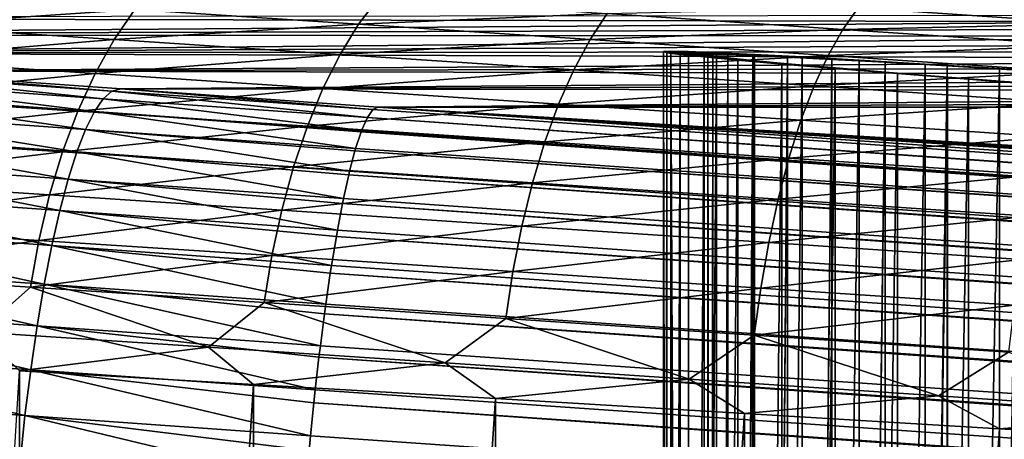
# Model space of a CAD drawing. Header units: metres. Extents: x -46 to 104, y -30 to 30.
# Tile 421 of 656: x 20.223 to 21.335, y 8.773 to 9.247. Entities that reach past the tile are written whole.
import ezdxf

# ---------------------------------------------------------------- set-up
doc = ezdxf.new("R2010")
doc.units = ezdxf.units.M
doc.layers.add('solid_26_000_502_XXX', color=7, linetype='CONTINUOUS')

msp = doc.modelspace()

# ---------------------------------------------------------------- linework, layer by layer
at = {"layer": 'solid_26_000_502_XXX'}
for points in [[(20.109892, 9.273715, 288.441559), (20.353043, 9.257928, 288.288055), (20.084215, 9.239998, 288.406952)], [(20.628059, 9.270504, 288.191772), (20.60586, 9.241347, 288.151123), (20.353043, 9.257928, 288.288055)], [(20.628059, 9.270504, 288.191772), (20.886684, 9.253384, 288.073303), (20.60586, 9.241347, 288.151123)], [(19.214392, 9.249061, 314.54129), (21.535202, 9.24403, 293.14856), (21.43873, 9.251386, 293.060059)], [(20.353043, 9.257928, 288.288055), (20.329706, 9.224058, 288.251953), (20.084215, 9.239998, 288.406952)], [(20.353043, 9.257928, 288.288055), (20.60586, 9.241347, 288.151123), (20.329706, 9.224058, 288.251953)], [(20.886684, 9.253384, 288.073303), (20.867218, 9.224046, 288.031433), (20.60586, 9.241347, 288.151123)], [(20.886684, 9.253384, 288.073303), (21.15259, 9.235629, 287.972382), (20.867218, 9.224046, 288.031433)], [(21.169891, 9.259959, 288.01825), (21.15259, 9.235629, 287.972382), (20.886684, 9.253384, 288.073303)], [(21.169891, 9.259959, 288.01825), (21.438833, 9.241856, 287.936249), (21.15259, 9.235629, 287.972382)], [(21.453341, 9.260916, 287.985443), (21.438833, 9.241856, 287.936249), (21.169891, 9.259959, 288.01825)], [(19.214392, 9.249061, 314.54129), (19.486519, 9.229298, 314.656067), (21.535202, 9.24403, 293.14856)], [(19.486519, 9.229298, 314.656067), (21.63905, 9.236225, 293.228302), (21.535202, 9.24403, 293.14856)], [(20.084215, 9.239998, 288.406952), (20.329706, 9.224058, 288.251953), (20.060556, 9.201784, 288.375763)], [(20.60586, 9.241347, 288.151123), (20.584953, 9.207318, 288.113739), (20.329706, 9.224058, 288.251953)], [(20.60586, 9.241347, 288.151123), (20.867218, 9.224046, 288.031433), (20.584953, 9.207318, 288.113739)], [(21.438833, 9.241856, 287.936249), (21.424603, 9.217319, 287.889465), (21.15259, 9.235629, 287.972382)], [(19.486519, 9.229298, 314.656067), (21.749483, 9.22803, 293.298737), (21.63905, 9.236225, 293.228302)], [(19.486519, 9.229298, 314.656067), (19.765509, 9.209188, 314.752716), (21.749483, 9.22803, 293.298737)], [(21.15259, 9.235629, 287.972382), (21.135933, 9.206104, 287.929443), (20.867218, 9.224046, 288.031433)], [(21.15259, 9.235629, 287.972382), (21.424603, 9.217319, 287.889465), (21.135933, 9.206104, 287.929443)], [(19.765509, 9.209188, 314.752716), (21.865662, 9.219508, 293.359253), (21.749483, 9.22803, 293.298737)], [(19.765509, 9.209188, 314.752716), (21.986698, 9.210724, 293.409424), (21.865662, 9.219508, 293.359253)], [(20.329706, 9.224058, 288.251953), (20.308153, 9.185709, 288.219421), (20.060556, 9.201784, 288.375763)], [(20.329706, 9.224058, 288.251953), (20.584953, 9.207318, 288.113739), (20.308153, 9.185709, 288.219421)], [(20.867218, 9.224046, 288.031433), (20.848822, 9.189851, 287.992889), (20.584953, 9.207318, 288.113739)], [(20.867218, 9.224046, 288.031433), (21.135933, 9.206104, 287.929443), (20.848822, 9.189851, 287.992889)], [(19.765509, 9.209188, 314.752716), (22.111668, 9.201745, 293.448853), (21.986698, 9.210724, 293.409424)], [(19.765509, 9.209188, 314.752716), (20.049801, 9.188848, 314.83075), (22.111668, 9.201745, 293.448853)], [(20.584953, 9.207318, 288.113739), (20.565588, 9.168824, 288.080017), (20.308153, 9.185709, 288.219421)], [(20.584953, 9.207318, 288.113739), (20.848822, 9.189851, 287.992889), (20.565588, 9.168824, 288.080017)], [(20.950239, 9.210525, 291.972748), (20.950237, 4.7, 291.97287), (20.95849, 4.7, 291.837982)], [(20.953747, 9.209294, 292.107727), (20.950237, 4.7, 291.97287), (20.950239, 9.210525, 291.972748)], [(20.953747, 9.209294, 292.107727), (20.953781, 4.7, 292.108215), (20.950237, 4.7, 291.97287)], [(20.950239, 9.210525, 291.972748), (20.95849, 4.7, 291.837982), (20.95849, 9.210936, 291.837982)], [(20.978439, 9.210525, 291.704437), (20.950239, 9.210525, 291.972748), (20.95849, 9.210936, 291.837982)], [(21.009933, 9.209294, 291.573151), (20.953747, 9.209294, 292.107727), (20.950239, 9.210525, 291.972748)], [(20.978439, 9.210525, 291.704437), (21.009933, 9.209294, 291.573151), (20.950239, 9.210525, 291.972748)], [(20.968992, 9.207253, 292.241882), (20.953781, 4.7, 292.108215), (20.953747, 9.209294, 292.107727)], [(21.005692, 9.207423, 291.869446), (20.968992, 9.207253, 292.241882), (20.953747, 9.209294, 292.107727)], [(21.009933, 9.209294, 291.573151), (21.05274, 9.207253, 291.445068), (20.953747, 9.209294, 292.107727)], [(21.005692, 9.207423, 291.869446), (20.953747, 9.209294, 292.107727), (21.05274, 9.207253, 291.445068)], [(20.968992, 9.207253, 292.241882), (20.969084, 4.7, 292.242462), (20.953781, 4.7, 292.108215)], [(20.95849, 9.210936, 291.837982), (20.95849, 4.7, 291.837982), (20.978462, 4.7, 291.704346)], [(20.978439, 9.210525, 291.704437), (20.95849, 9.210936, 291.837982), (20.978462, 4.7, 291.704346)], [(21.005692, 9.207423, 291.869446), (21, 9.206864, 292), (20.968992, 9.207253, 292.241882)], [(20.995859, 9.204417, 292.374237), (20.969084, 4.7, 292.242462), (20.968992, 9.207253, 292.241882)], [(21.005692, 9.205515, 292.130554), (20.995859, 9.204417, 292.374237), (20.968992, 9.207253, 292.241882)], [(21.005692, 9.205515, 292.130554), (20.968992, 9.207253, 292.241882), (21, 9.206864, 292)], [(20.978439, 9.210525, 291.704437), (20.978462, 4.7, 291.704346), (21.009933, 9.209294, 291.573151)], [(21.009933, 9.209294, 291.573151), (20.978462, 4.7, 291.704346), (21.010069, 4.7, 291.572693)], [(21.005692, 9.207423, 291.869446), (21.005709, 4.5, 291.869263), (21, 4.5, 292)], [(21.005692, 9.207423, 291.869446), (21, 4.5, 292), (21, 9.206864, 292)], [(21, 9.206864, 292), (21, 4.5, 292), (21.005709, 4.5, 292.130737)], [(21.005692, 9.205515, 292.130554), (21, 9.206864, 292), (21.005709, 4.5, 292.130737)], [(21.02272, 9.207186, 291.739899), (21.005709, 4.5, 291.869263), (21.005692, 9.207423, 291.869446)], [(21.02272, 9.207186, 291.739899), (21.005692, 9.207423, 291.869446), (21.05274, 9.207253, 291.445068)], [(21.02272, 9.207186, 291.739899), (21.022789, 4.5, 291.739532), (21.005709, 4.5, 291.869263)], [(21.009933, 9.209294, 291.573151), (21.010069, 4.7, 291.572693), (21.05274, 9.207253, 291.445068)], [(21.05274, 9.207253, 291.445068), (21.010069, 4.7, 291.572693), (21.05295, 4.7, 291.444519)], [(21.02272, 9.207186, 291.739899), (21.05274, 9.207253, 291.445068), (21.106539, 9.204417, 291.321198)], [(21.050962, 9.206154, 291.612335), (21.022789, 4.5, 291.739532), (21.02272, 9.207186, 291.739899)], [(21.050962, 9.206154, 291.612335), (21.02272, 9.207186, 291.739899), (21.106539, 9.204417, 291.321198)], [(21.05274, 9.207253, 291.445068), (21.05295, 4.7, 291.444519), (21.106539, 9.204417, 291.321198)], [(21.424603, 9.217319, 287.889465), (21.410816, 9.1876, 287.845642), (21.135933, 9.206104, 287.929443)], [(20.060556, 9.201784, 288.375763), (20.308153, 9.185709, 288.219421), (20.039202, 9.159534, 288.348328)], [(20.049801, 9.188848, 314.83075), (22.239611, 9.19264, 293.477234), (22.111668, 9.201745, 293.448853)], [(21.135933, 9.206104, 287.929443), (21.120119, 9.171737, 287.889923), (20.848822, 9.189851, 287.992889)], [(20.995859, 9.204417, 292.374237), (20.996021, 4.7, 292.374908), (20.969084, 4.7, 292.242462)], [(21.005692, 9.205515, 292.130554), (21.022726, 9.203383, 292.260132), (20.995859, 9.204417, 292.374237)], [(21.034153, 9.200808, 292.503784), (20.996021, 4.7, 292.374908), (20.995859, 9.204417, 292.374237)], [(21.022726, 9.203383, 292.260132), (21.034153, 9.200808, 292.503784), (20.995859, 9.204417, 292.374237)], [(21.034153, 9.200808, 292.503784), (21.034473, 4.7, 292.5047), (20.996021, 4.7, 292.374908)], [(21.005692, 9.205515, 292.130554), (21.005709, 4.5, 292.130737), (21.022726, 9.203383, 292.260132)], [(21.022726, 9.203383, 292.260132), (21.005709, 4.5, 292.130737), (21.022789, 4.5, 292.260468)], [(21.022726, 9.203383, 292.260132), (21.022789, 4.5, 292.260468), (21.050978, 9.200485, 292.387726)], [(21.022726, 9.203383, 292.260132), (21.050978, 9.200485, 292.387726), (21.034153, 9.200808, 292.503784)], [(21.050962, 9.206154, 291.612335), (21.051115, 4.5, 291.611755), (21.022789, 4.5, 291.739532)], [(21.050978, 9.200485, 292.387726), (21.022789, 4.5, 292.260468), (21.051115, 4.5, 292.388245)], [(21.083591, 9.19645, 292.629517), (21.034473, 4.7, 292.5047), (21.034153, 9.200808, 292.503784)], [(21.050978, 9.200485, 292.387726), (21.090239, 9.196844, 292.512421), (21.034153, 9.200808, 292.503784)], [(21.090239, 9.196844, 292.512421), (21.083591, 9.19645, 292.629517), (21.034153, 9.200808, 292.503784)], [(21.083591, 9.19645, 292.629517), (21.084005, 4.7, 292.630432), (21.034473, 4.7, 292.5047)], [(21.090202, 9.204336, 291.487671), (21.051115, 4.5, 291.611755), (21.050962, 9.206154, 291.612335)], [(21.090202, 9.204336, 291.487671), (21.050962, 9.206154, 291.612335), (21.106539, 9.204417, 291.321198)], [(21.050978, 9.200485, 292.387726), (21.051115, 4.5, 292.388245), (21.090239, 9.196844, 292.512421)], [(21.090202, 9.204336, 291.487671), (21.090466, 4.5, 291.486969), (21.051115, 4.5, 291.611755)], [(21.090239, 9.196844, 292.512421), (21.051115, 4.5, 292.388245), (21.090466, 4.5, 292.513031)], [(21.106539, 9.204417, 291.321198), (21.05295, 4.7, 291.444519), (21.106831, 4.7, 291.320587)], [(21.090239, 9.196844, 292.512421), (21.140219, 9.192485, 292.63324), (21.083591, 9.19645, 292.629517)], [(21.143805, 9.191379, 292.750488), (21.084005, 4.7, 292.630432), (21.083591, 9.19645, 292.629517)], [(21.140219, 9.192485, 292.63324), (21.143805, 9.191379, 292.750488), (21.083591, 9.19645, 292.629517)], [(21.090202, 9.204336, 291.487671), (21.106539, 9.204417, 291.321198), (21.170927, 9.200808, 291.202454)], [(21.140148, 9.201746, 291.366913), (21.090466, 4.5, 291.486969), (21.090202, 9.204336, 291.487671)], [(21.140148, 9.201746, 291.366913), (21.090202, 9.204336, 291.487671), (21.170927, 9.200808, 291.202454)], [(21.090239, 9.196844, 292.512421), (21.090466, 4.5, 292.513031), (21.140219, 9.192485, 292.63324)], [(21.140148, 9.201746, 291.366913), (21.140545, 4.5, 291.366058), (21.090466, 4.5, 291.486969)], [(21.106539, 9.204417, 291.321198), (21.106831, 4.7, 291.320587), (21.170927, 9.200808, 291.202454)], [(21.170927, 9.200808, 291.202454), (21.106831, 4.7, 291.320587), (21.171434, 4.7, 291.20163)], [(21.135933, 9.206104, 287.929443), (21.410816, 9.1876, 287.845642), (21.120119, 9.171737, 287.889923)], [(21.200428, 9.198401, 291.250916), (21.140545, 4.5, 291.366058), (21.140148, 9.201746, 291.366913)], [(21.200428, 9.198401, 291.250916), (21.140148, 9.201746, 291.366913), (21.170927, 9.200808, 291.202454)], [(21.200428, 9.198401, 291.250916), (21.200972, 4.5, 291.25), (21.140545, 4.5, 291.366058)], [(21.170927, 9.200808, 291.202454), (21.171434, 4.7, 291.20163), (21.245426, 9.19645, 291.089752)], [(21.200428, 9.198401, 291.250916), (21.170927, 9.200808, 291.202454), (21.245426, 9.19645, 291.089752)], [(21.245426, 9.19645, 291.089752), (21.171434, 4.7, 291.20163), (21.246023, 4.7, 291.088928)], [(21.270592, 9.194328, 291.140594), (21.200972, 4.5, 291.25), (21.200428, 9.198401, 291.250916)], [(21.270592, 9.194328, 291.140594), (21.200428, 9.198401, 291.250916), (21.245426, 9.19645, 291.089752)], [(21.245426, 9.19645, 291.089752), (21.246023, 4.7, 291.088928), (21.329475, 9.191379, 290.983948)], [(21.270592, 9.194328, 291.140594), (21.245426, 9.19645, 291.089752), (21.329475, 9.191379, 290.983948)], [(20.035685, 9.186531, 314.882782), (20.022509, 9.178181, 314.935211), (20.317501, 9.157223, 314.99585)], [(20.327236, 9.165818, 314.942688), (20.049801, 9.188848, 314.83075), (20.035685, 9.186531, 314.882782)], [(20.327236, 9.165818, 314.942688), (20.035685, 9.186531, 314.882782), (20.317501, 9.157223, 314.99585)], [(20.308153, 9.185709, 288.219421), (20.288643, 9.143337, 288.190826), (20.039202, 9.159534, 288.348328)], [(20.049801, 9.188848, 314.83075), (22.369545, 9.183479, 293.494324), (22.239611, 9.19264, 293.477234)], [(20.049801, 9.188848, 314.83075), (20.337791, 9.168387, 314.889832), (22.369545, 9.183479, 293.494324)], [(20.327236, 9.165818, 314.942688), (20.337791, 9.168387, 314.889832), (20.049801, 9.188848, 314.83075)], [(20.308153, 9.185709, 288.219421), (20.565588, 9.168824, 288.080017), (20.288643, 9.143337, 288.190826)], [(20.848822, 9.189851, 287.992889), (20.831718, 9.151208, 287.95813), (20.565588, 9.168824, 288.080017)], [(20.848822, 9.189851, 287.992889), (21.120119, 9.171737, 287.889923), (20.831718, 9.151208, 287.95813)], [(21.143805, 9.191379, 292.750488), (21.144297, 4.7, 292.751373), (21.084005, 4.7, 292.630432)], [(21.140219, 9.192485, 292.63324), (21.090466, 4.5, 292.513031), (21.140545, 4.5, 292.633942)], [(21.410816, 9.1876, 287.845642), (21.397644, 9.153055, 287.805298), (21.120119, 9.171737, 287.889923)], [(21.140219, 9.192485, 292.63324), (21.140545, 4.5, 292.633942), (21.200546, 9.187441, 292.749268)], [(21.140219, 9.192485, 292.63324), (21.200546, 9.187441, 292.749268), (21.143805, 9.191379, 292.750488)], [(21.200546, 9.187441, 292.749268), (21.140545, 4.5, 292.633942), (21.200972, 4.5, 292.75)], [(21.214344, 9.18563, 292.865784), (21.144297, 4.7, 292.751373), (21.143805, 9.191379, 292.750488)], [(21.200546, 9.187441, 292.749268), (21.214344, 9.18563, 292.865784), (21.143805, 9.191379, 292.750488)], [(21.214344, 9.18563, 292.865784), (21.21504, 4.7, 292.866821), (21.144297, 4.7, 292.751373)], [(21.200546, 9.187441, 292.749268), (21.200972, 4.5, 292.75), (21.270771, 9.181751, 292.85965)], [(21.200546, 9.187441, 292.749268), (21.270771, 9.181751, 292.85965), (21.214344, 9.18563, 292.865784)], [(21.270592, 9.194328, 291.140594), (21.271282, 4.5, 291.139618), (21.200972, 4.5, 291.25)], [(21.294683, 9.179248, 292.974518), (21.21504, 4.7, 292.866821), (21.214344, 9.18563, 292.865784)], [(21.270771, 9.181751, 292.85965), (21.294683, 9.179248, 292.974518), (21.214344, 9.18563, 292.865784)], [(21.329475, 9.191379, 290.983948), (21.246023, 4.7, 291.088928), (21.330143, 4.7, 290.983185)], [(21.350113, 9.189557, 291.036804), (21.271282, 4.5, 291.139618), (21.270592, 9.194328, 291.140594)], [(21.350113, 9.189557, 291.036804), (21.270592, 9.194328, 291.140594), (21.329475, 9.191379, 290.983948)], [(21.350113, 9.189557, 291.036804), (21.350945, 4.5, 291.035797), (21.271282, 4.5, 291.139618)], [(21.329475, 9.191379, 290.983948), (21.330143, 4.7, 290.983185), (21.422447, 9.18563, 290.885834)], [(21.350113, 9.189557, 291.036804), (21.329475, 9.191379, 290.983948), (21.422447, 9.18563, 290.885834)], [(21.422447, 9.18563, 290.885834), (21.330143, 4.7, 290.983185), (21.423342, 4.7, 290.884949)], [(20.022509, 9.178181, 314.935211), (20.009226, 9.163985, 314.986359), (20.307577, 9.142789, 315.047699)], [(20.317501, 9.157223, 314.99585), (20.022509, 9.178181, 314.935211), (20.307577, 9.142789, 315.047699)], [(20.337791, 9.168387, 314.889832), (22.500475, 9.174333, 293.5), (22.369545, 9.183479, 293.494324)], [(20.337791, 9.168387, 314.889832), (22.631393, 9.16527, 293.494232), (22.500475, 9.174333, 293.5)], [(21.270771, 9.181751, 292.85965), (21.200972, 4.5, 292.75), (21.271282, 4.5, 292.860382)], [(21.294683, 9.179248, 292.974518), (21.295424, 4.7, 292.975433), (21.21504, 4.7, 292.866821)], [(21.270771, 9.181751, 292.85965), (21.271282, 4.5, 292.860382), (21.350365, 9.175456, 292.963501)], [(21.270771, 9.181751, 292.85965), (21.350365, 9.175456, 292.963501), (21.294683, 9.179248, 292.974518)], [(21.350365, 9.175456, 292.963501), (21.271282, 4.5, 292.860382), (21.350945, 4.5, 292.964203)], [(21.38422, 9.17228, 293.075897), (21.295424, 4.7, 292.975433), (21.294683, 9.179248, 292.974518)], [(21.350365, 9.175456, 292.963501), (21.38422, 9.17228, 293.075897), (21.294683, 9.179248, 292.974518)], [(20.009226, 9.163985, 314.986359), (19.995998, 9.144116, 315.035614), (20.297585, 9.12269, 315.097595)], [(20.307577, 9.142789, 315.047699), (20.009226, 9.163985, 314.986359), (20.297585, 9.12269, 315.097595)], [(20.565588, 9.168824, 288.080017), (20.547997, 9.126328, 288.050385), (20.288643, 9.143337, 288.190826)], [(20.327236, 9.165818, 314.942688), (20.317501, 9.157223, 314.99585), (20.615704, 9.136184, 315.037079)], [(20.621962, 9.145024, 314.983459), (20.337791, 9.168387, 314.889832), (20.327236, 9.165818, 314.942688)], [(20.621962, 9.145024, 314.983459), (20.327236, 9.165818, 314.942688), (20.615704, 9.136184, 315.037079)], [(20.337791, 9.168387, 314.889832), (20.627794, 9.147927, 314.929901), (22.631393, 9.16527, 293.494232)], [(20.621962, 9.145024, 314.983459), (20.627794, 9.147927, 314.929901), (20.337791, 9.168387, 314.889832)], [(20.565588, 9.168824, 288.080017), (20.831718, 9.151208, 287.95813), (20.547997, 9.126328, 288.050385)], [(20.627794, 9.147927, 314.929901), (22.761295, 9.156362, 293.477051), (22.631393, 9.16527, 293.494232)], [(21.120119, 9.171737, 287.889923), (21.105339, 9.132938, 287.854279), (20.831718, 9.151208, 287.95813)], [(21.120119, 9.171737, 287.889923), (21.397644, 9.153055, 287.805298), (21.105339, 9.132938, 287.854279)], [(21.38422, 9.17228, 293.075897), (21.384964, 4.7, 293.07666), (21.295424, 4.7, 292.975433)], [(20.039202, 9.159534, 288.348328), (20.288643, 9.143337, 288.190826), (20.020403, 9.11375, 288.325012)], [(20.317501, 9.157223, 314.99585), (20.307577, 9.142789, 315.047699), (20.609173, 9.121511, 315.089386)], [(20.615704, 9.136184, 315.037079), (20.317501, 9.157223, 314.99585), (20.609173, 9.121511, 315.089386)], [(20.831718, 9.151208, 287.95813), (20.816111, 9.10858, 287.927582), (20.547997, 9.126328, 288.050385)], [(20.627794, 9.147927, 314.929901), (22.889187, 9.147676, 293.448639), (22.761295, 9.156362, 293.477051)], [(20.831718, 9.151208, 287.95813), (21.105339, 9.132938, 287.854279), (20.816111, 9.10858, 287.927582)], [(21.397644, 9.153055, 287.805298), (21.385241, 9.114097, 287.768951), (21.105339, 9.132938, 287.854279)], [(19.995998, 9.144116, 315.035614), (19.982985, 9.118813, 315.082336), (20.287643, 9.097167, 315.144958)], [(20.297585, 9.12269, 315.097595), (19.995998, 9.144116, 315.035614), (20.287643, 9.097167, 315.144958)], [(20.288643, 9.143337, 288.190826), (20.27141, 9.097452, 288.166504), (20.020403, 9.11375, 288.325012)], [(20.288643, 9.143337, 288.190826), (20.547997, 9.126328, 288.050385), (20.27141, 9.097452, 288.166504)], [(20.307577, 9.142789, 315.047699), (20.297585, 9.12269, 315.097595), (20.602451, 9.101183, 315.13974)], [(20.608585, 9.119937, 315.093933), (20.307577, 9.142789, 315.047699), (20.602451, 9.101183, 315.13974)], [(20.608585, 9.119937, 315.093933), (20.609173, 9.121511, 315.089386), (20.307577, 9.142789, 315.047699)], [(53.966255, 6.800271, 318.490204), (20.621962, 9.145024, 314.983459), (20.615704, 9.136184, 315.037079)], [(20.621962, 9.145024, 314.983459), (53.972324, 6.803407, 318.43457), (20.627794, 9.147927, 314.929901)], [(53.966255, 6.800271, 318.490204), (53.972324, 6.803407, 318.43457), (20.621962, 9.145024, 314.983459)], [(24.741442, 8.899382, 309.794891), (22.889187, 9.147676, 293.448639), (20.627794, 9.147927, 314.929901)], [(26.209709, 8.785028, 311.470215), (20.627794, 9.147927, 314.929901), (53.972324, 6.803407, 318.43457)], [(24.767794, 8.896416, 309.949951), (24.741442, 8.899382, 309.794891), (20.627794, 9.147927, 314.929901)], [(24.806311, 8.892621, 310.102722), (24.767794, 8.896416, 309.949951), (20.627794, 9.147927, 314.929901)], [(24.856728, 8.888024, 310.251892), (24.806311, 8.892621, 310.102722), (20.627794, 9.147927, 314.929901)], [(24.918642, 8.882662, 310.396515), (24.856728, 8.888024, 310.251892), (20.627794, 9.147927, 314.929901)], [(24.99168, 8.876564, 310.535767), (24.918642, 8.882662, 310.396515), (20.627794, 9.147927, 314.929901)], [(25.07551, 8.869761, 310.668915), (24.99168, 8.876564, 310.535767), (20.627794, 9.147927, 314.929901)], [(25.169645, 8.862291, 310.795197), (25.07551, 8.869761, 310.668915), (20.627794, 9.147927, 314.929901)], [(25.273434, 8.854208, 310.913696), (25.169645, 8.862291, 310.795197), (20.627794, 9.147927, 314.929901)], [(25.386179, 8.845564, 311.023621), (25.273434, 8.854208, 310.913696), (20.627794, 9.147927, 314.929901)], [(25.507196, 8.836411, 311.124268), (25.386179, 8.845564, 311.023621), (20.627794, 9.147927, 314.929901)], [(25.635839, 8.826801, 311.215179), (25.507196, 8.836411, 311.124268), (20.627794, 9.147927, 314.929901)], [(25.771431, 8.816782, 311.295807), (25.635839, 8.826801, 311.215179), (20.627794, 9.147927, 314.929901)], [(25.913067, 8.806422, 311.36554), (25.771431, 8.816782, 311.295807), (20.627794, 9.147927, 314.929901)], [(26.059566, 8.795809, 311.423798), (25.913067, 8.806422, 311.36554), (20.627794, 9.147927, 314.929901)], [(26.209709, 8.785028, 311.470215), (26.059566, 8.795809, 311.423798), (20.627794, 9.147927, 314.929901)], [(53.959827, 6.790901, 318.545135), (20.615704, 9.136184, 315.037079), (20.609173, 9.121511, 315.089386)], [(53.959827, 6.790901, 318.545135), (53.966255, 6.800271, 318.490204), (20.615704, 9.136184, 315.037079)], [(21.105339, 9.132938, 287.854279), (21.091768, 9.090174, 287.822968), (20.816111, 9.10858, 287.927582)], [(21.105339, 9.132938, 287.854279), (21.385241, 9.114097, 287.768951), (21.091768, 9.090174, 287.822968)], [(19.982985, 9.118813, 315.082336), (19.970337, 9.088375, 315.126007), (20.277874, 9.066525, 315.189209)], [(20.287643, 9.097167, 315.144958), (19.982985, 9.118813, 315.082336), (20.277874, 9.066525, 315.189209)], [(20.547997, 9.126328, 288.050385), (20.532391, 9.080336, 288.025177), (20.27141, 9.097452, 288.166504)], [(20.297585, 9.12269, 315.097595), (20.287643, 9.097167, 315.144958), (20.595619, 9.075441, 315.187531)], [(20.601683, 9.098532, 315.145294), (20.297585, 9.12269, 315.097595), (20.595619, 9.075441, 315.187531)], [(20.601683, 9.098532, 315.145294), (20.602451, 9.101183, 315.13974), (20.297585, 9.12269, 315.097595)], [(20.547997, 9.126328, 288.050385), (20.816111, 9.10858, 287.927582), (20.532391, 9.080336, 288.025177)], [(53.953117, 6.775416, 318.598602), (20.608585, 9.119937, 315.093933), (20.602451, 9.101183, 315.13974)], [(53.959827, 6.790901, 318.545135), (20.609173, 9.121511, 315.089386), (20.608585, 9.119937, 315.093933)], [(53.953117, 6.775416, 318.598602), (53.959827, 6.790901, 318.545135), (20.608585, 9.119937, 315.093933)], [(20.020403, 9.11375, 288.325012), (20.27141, 9.097452, 288.166504), (20.004387, 9.064983, 288.306061)], [(20.816111, 9.10858, 287.927582), (20.802185, 9.062477, 287.901611), (20.532391, 9.080336, 288.025177)], [(20.816111, 9.10858, 287.927582), (21.091768, 9.090174, 287.822968), (20.802185, 9.062477, 287.901611)], [(21.385241, 9.114097, 287.768951), (21.373755, 9.071192, 287.737), (21.091768, 9.090174, 287.822968)], [(20.27141, 9.097452, 288.166504), (20.256659, 9.048603, 288.146759), (20.004387, 9.064983, 288.306061)], [(20.27141, 9.097452, 288.166504), (20.532391, 9.080336, 288.025177), (20.256659, 9.048603, 288.146759)], [(20.287643, 9.097167, 315.144958), (20.277874, 9.066525, 315.189209), (20.588755, 9.044594, 315.232208)], [(20.594671, 9.071476, 315.193909), (20.287643, 9.097167, 315.144958), (20.588755, 9.044594, 315.232208)], [(20.594671, 9.071476, 315.193909), (20.595619, 9.075441, 315.187531), (20.287643, 9.097167, 315.144958)], [(53.946213, 6.754011, 318.649963), (20.601683, 9.098532, 315.145294), (20.595619, 9.075441, 315.187531)], [(53.953117, 6.775416, 318.598602), (20.602451, 9.101183, 315.13974), (20.601683, 9.098532, 315.145294)], [(53.946213, 6.754011, 318.649963), (53.953117, 6.775416, 318.598602), (20.601683, 9.098532, 315.145294)], [(19.970337, 9.088375, 315.126007), (19.95821, 9.053168, 315.166107), (20.268391, 9.031132, 315.229858)], [(20.277874, 9.066525, 315.189209), (19.970337, 9.088375, 315.126007), (20.268391, 9.031132, 315.229858)], [(21.091768, 9.090174, 287.822968), (21.079571, 9.043956, 287.796326), (20.802185, 9.062477, 287.901611)], [(21.091768, 9.090174, 287.822968), (21.373755, 9.071192, 287.737), (21.079571, 9.043956, 287.796326)], [(20.532391, 9.080336, 288.025177), (20.518955, 9.031401, 288.00473), (20.256659, 9.048603, 288.146759)], [(20.532391, 9.080336, 288.025177), (20.802185, 9.062477, 287.901611), (20.518955, 9.031401, 288.00473)], [(53.946213, 6.754011, 318.649963), (20.595619, 9.075441, 315.187531), (20.594671, 9.071476, 315.193909)], [(20.004387, 9.064983, 288.306061), (20.256659, 9.048603, 288.146759), (19.991346, 9.013816, 288.291718)], [(20.277874, 9.066525, 315.189209), (20.268391, 9.031132, 315.229858), (20.581944, 9.009012, 315.273224)], [(20.587639, 9.039108, 315.239166), (20.277874, 9.066525, 315.189209), (20.581944, 9.009012, 315.273224)], [(20.587639, 9.039108, 315.239166), (20.588755, 9.044594, 315.232208), (20.277874, 9.066525, 315.189209)], [(20.802185, 9.062477, 287.901611), (20.79011, 9.013452, 287.880554), (20.518955, 9.031401, 288.00473)], [(53.939201, 6.726954, 318.698578), (20.594671, 9.071476, 315.193909), (20.588755, 9.044594, 315.232208)], [(53.939201, 6.726954, 318.698578), (53.946213, 6.754011, 318.649963), (20.594671, 9.071476, 315.193909)], [(20.802185, 9.062477, 287.901611), (21.079571, 9.043956, 287.796326), (20.79011, 9.013452, 287.880554)], [(21.373755, 9.071192, 287.737), (21.363323, 9.024855, 287.709839), (21.079571, 9.043956, 287.796326)], [(19.95821, 9.053168, 315.166107), (19.946747, 9.013616, 315.202118), (20.259308, 8.99141, 315.266357)], [(20.268391, 9.031132, 315.229858), (19.95821, 9.053168, 315.166107), (20.259308, 8.99141, 315.266357)], [(20.256659, 9.048603, 288.146759), (20.24457, 8.997375, 288.131836), (19.991346, 9.013816, 288.291718)], [(20.256659, 9.048603, 288.146759), (20.518955, 9.031401, 288.00473), (20.24457, 8.997375, 288.131836)], [(53.939201, 6.726954, 318.698578), (20.588755, 9.044594, 315.232208), (20.587639, 9.039108, 315.239166)], [(21.079571, 9.043956, 287.796326), (21.068892, 8.994837, 287.774719), (20.79011, 9.013452, 287.880554)], [(21.079571, 9.043956, 287.796326), (21.363323, 9.024855, 287.709839), (21.068892, 8.994837, 287.774719)], [(20.518955, 9.031401, 288.00473), (20.507854, 8.980107, 287.989258), (20.24457, 8.997375, 288.131836)], [(20.268391, 9.031132, 315.229858), (20.259308, 8.99141, 315.266357), (20.575266, 8.96912, 315.310059)], [(20.580677, 9.001837, 315.280457), (20.268391, 9.031132, 315.229858), (20.575266, 8.96912, 315.310059)], [(20.580677, 9.001837, 315.280457), (20.581944, 9.009012, 315.273224), (20.268391, 9.031132, 315.229858)], [(20.518955, 9.031401, 288.00473), (20.79011, 9.013452, 287.880554), (20.507854, 8.980107, 287.989258)], [(53.932171, 6.694587, 318.743805), (20.587639, 9.039108, 315.239166), (20.581944, 9.009012, 315.273224)], [(53.932171, 6.694587, 318.743805), (53.939201, 6.726954, 318.698578), (20.587639, 9.039108, 315.239166)], [(21.363323, 9.024855, 287.709839), (21.354073, 8.97564, 287.687775), (21.068892, 8.994837, 287.774719)], [(19.946747, 9.013616, 315.202118), (19.936087, 8.97019, 315.233643), (20.250734, 8.947836, 315.298309)], [(20.259308, 8.99141, 315.266357), (19.946747, 9.013616, 315.202118), (20.250734, 8.947836, 315.298309)], [(19.991346, 9.013816, 288.291718), (20.24457, 8.997375, 288.131836), (19.981436, 8.960862, 288.282166)], [(20.79011, 9.013452, 287.880554), (20.780029, 8.96209, 287.864594), (20.507854, 8.980107, 287.989258)], [(53.932171, 6.694587, 318.743805), (20.581944, 9.009012, 315.273224), (20.580677, 9.001837, 315.280457)], [(20.79011, 9.013452, 287.880554), (21.068892, 8.994837, 287.774719), (20.780029, 8.96209, 287.864594)], [(20.24457, 8.997375, 288.131836), (20.235283, 8.944381, 288.121887), (19.981436, 8.960862, 288.282166)], [(20.24457, 8.997375, 288.131836), (20.507854, 8.980107, 287.989258), (20.235283, 8.944381, 288.121887)], [(53.925209, 6.657315, 318.785126), (20.580677, 9.001837, 315.280457), (20.575266, 8.96912, 315.310059)], [(53.925209, 6.657315, 318.785126), (53.932171, 6.694587, 318.743805), (20.580677, 9.001837, 315.280457)], [(20.259308, 8.99141, 315.266357), (20.250734, 8.947836, 315.298309), (20.568802, 8.925397, 315.342316)], [(20.573872, 8.960131, 315.317322), (20.259308, 8.99141, 315.266357), (20.568802, 8.925397, 315.342316)], [(20.573872, 8.960131, 315.317322), (20.575266, 8.96912, 315.310059), (20.259308, 8.99141, 315.266357)], [(21.068892, 8.994837, 287.774719), (21.05986, 8.943406, 287.758392), (20.780029, 8.96209, 287.864594)], [(21.068892, 8.994837, 287.774719), (21.354073, 8.97564, 287.687775), (21.05986, 8.943406, 287.758392)], [(20.507854, 8.980107, 287.989258), (20.499218, 8.92707, 287.978943), (20.235283, 8.944381, 288.121887)], [(20.507854, 8.980107, 287.989258), (20.780029, 8.96209, 287.864594), (20.499218, 8.92707, 287.978943)], [(21.354073, 8.97564, 287.687775), (21.346113, 8.924137, 287.671112), (21.05986, 8.943406, 287.758392)], [(19.936087, 8.97019, 315.233643), (19.926357, 8.92341, 315.260315), (20.242771, 8.90093, 315.325348)], [(20.250734, 8.947836, 315.298309), (19.936087, 8.97019, 315.233643), (20.242771, 8.90093, 315.325348)], [(20.780029, 8.96209, 287.864594), (20.772062, 8.909009, 287.854004), (20.499218, 8.92707, 287.978943)], [(53.925209, 6.657315, 318.785126), (20.575266, 8.96912, 315.310059), (20.573872, 8.960131, 315.317322)], [(20.780029, 8.96209, 287.864594), (21.05986, 8.943406, 287.758392), (20.772062, 8.909009, 287.854004)], [(19.981436, 8.960862, 288.282166), (20.235283, 8.944381, 288.121887), (20.17771, 8.893593, 288.147491)], [(53.918404, 6.615608, 318.82196), (20.573872, 8.960131, 315.317322), (20.568802, 8.925397, 315.342316)], [(53.918404, 6.615608, 318.82196), (53.925209, 6.657315, 318.785126), (20.573872, 8.960131, 315.317322)], [(20.235283, 8.944381, 288.121887), (20.436255, 8.87667, 288.002838), (20.17771, 8.893593, 288.147491)], [(20.235283, 8.944381, 288.121887), (20.499218, 8.92707, 287.978943), (20.436255, 8.87667, 288.002838)], [(20.250734, 8.947836, 315.298309), (20.242771, 8.90093, 315.325348), (20.56263, 8.878366, 315.369598)], [(20.567308, 8.914513, 315.349243), (20.250734, 8.947836, 315.298309), (20.56263, 8.878366, 315.369598)], [(20.567308, 8.914513, 315.349243), (20.568802, 8.925397, 315.342316), (20.250734, 8.947836, 315.298309)], [(21.05986, 8.943406, 287.758392), (21.052584, 8.890279, 287.747528), (20.772062, 8.909009, 287.854004)], [(21.05986, 8.943406, 287.758392), (21.346113, 8.924137, 287.671112), (21.052584, 8.890279, 287.747528)], [(19.926357, 8.92341, 315.260315), (19.917671, 8.873838, 315.281769), (20.235518, 8.851256, 315.347107)], [(20.242771, 8.90093, 315.325348), (19.926357, 8.92341, 315.260315), (20.235518, 8.851256, 315.347107)], [(20.499218, 8.92707, 287.978943), (20.70372, 8.858999, 287.87558), (20.436255, 8.87667, 288.002838)], [(20.499218, 8.92707, 287.978943), (20.772062, 8.909009, 287.854004), (20.70372, 8.858999, 287.87558)], [(53.918404, 6.615608, 318.82196), (20.568802, 8.925397, 315.342316), (20.567308, 8.914513, 315.349243)], [(21.346113, 8.924137, 287.671112), (21.33954, 8.870962, 287.660034), (21.052584, 8.890279, 287.747528)], [(53.911839, 6.569991, 318.853912), (20.567308, 8.914513, 315.349243), (20.56263, 8.878366, 315.369598)], [(53.911839, 6.569991, 318.853912), (53.918404, 6.615608, 318.82196), (20.567308, 8.914513, 315.349243)], [(20.772062, 8.909009, 287.854004), (20.978926, 8.84066, 287.766174), (20.70372, 8.858999, 287.87558)], [(20.772062, 8.909009, 287.854004), (21.052584, 8.890279, 287.747528), (20.978926, 8.84066, 287.766174)], [(20.242771, 8.90093, 315.325348), (20.235518, 8.851256, 315.347107), (20.55682, 8.828589, 315.391541)], [(20.561068, 8.865559, 315.375854), (20.242771, 8.90093, 315.325348), (20.55682, 8.828589, 315.391541)], [(20.561068, 8.865559, 315.375854), (20.56263, 8.878366, 315.369598), (20.242771, 8.90093, 315.325348)], [(20.17771, 8.893593, 288.147491), (20.436255, 8.87667, 288.002838), (20.222736, 8.850098, 288.118744)], [(21.052584, 8.890279, 287.747528), (21.260687, 8.821731, 287.67514), (20.978926, 8.84066, 287.766174)], [(21.052584, 8.890279, 287.747528), (21.33954, 8.870962, 287.660034), (21.260687, 8.821731, 287.67514)], [(19.917671, 8.873838, 315.281769), (19.910139, 8.822066, 315.297791), (20.229059, 8.799409, 315.363342)], [(20.235518, 8.851256, 315.347107), (19.917671, 8.873838, 315.281769), (20.229059, 8.799409, 315.363342)], [(20.436255, 8.87667, 288.002838), (20.487118, 8.834687, 287.975281), (20.222736, 8.850098, 288.118744)], [(20.436255, 8.87667, 288.002838), (20.70372, 8.858999, 287.87558), (20.487118, 8.834687, 287.975281)], [(53.911839, 6.569991, 318.853912), (20.56263, 8.878366, 315.369598), (20.561068, 8.865559, 315.375854)], [(53.905602, 6.521037, 318.880524), (20.561068, 8.865559, 315.375854), (20.55682, 8.828589, 315.391541)], [(53.905602, 6.521037, 318.880524), (53.911839, 6.569991, 318.853912), (20.561068, 8.865559, 315.375854)], [(21.33954, 8.870962, 287.660034), (21.547794, 8.802293, 287.602875), (21.260687, 8.821731, 287.67514)], [(20.235518, 8.851256, 315.347107), (20.229059, 8.799409, 315.363342), (20.551447, 8.776664, 315.407928)], [(20.555231, 8.813882, 315.39682), (20.235518, 8.851256, 315.347107), (20.551447, 8.776664, 315.407928)], [(20.555231, 8.813882, 315.39682), (20.55682, 8.828589, 315.391541), (20.235518, 8.851256, 315.347107)], [(20.70372, 8.858999, 287.87558), (20.760504, 8.818603, 287.849792), (20.487118, 8.834687, 287.975281)], [(20.70372, 8.858999, 287.87558), (20.978926, 8.84066, 287.766174), (20.760504, 8.818603, 287.849792)], [(20.222736, 8.850098, 288.118744), (20.224121, 4.7, 288.11795), (19.969788, 4.7, 288.278717)], [(20.487118, 8.834687, 287.975281), (20.224121, 4.7, 288.11795), (20.222736, 8.850098, 288.118744)], [(20.978926, 8.84066, 287.766174), (21.041676, 8.801916, 287.742859), (20.760504, 8.818603, 287.849792)], [(20.978926, 8.84066, 287.766174), (21.260687, 8.821731, 287.67514), (21.041676, 8.801916, 287.742859)], [(20.487118, 8.834687, 287.975281), (20.488321, 4.7, 287.97467), (20.224121, 4.7, 288.11795)], [(20.760504, 8.818603, 287.849792), (20.488321, 4.7, 287.97467), (20.487118, 8.834687, 287.975281)], [(53.905602, 6.521037, 318.880524), (20.55682, 8.828589, 315.391541), (20.555231, 8.813882, 315.39682)], [(19.910139, 8.822066, 315.297791), (19.903845, 8.768716, 315.308167), (20.223471, 8.746007, 315.373871)], [(20.229059, 8.799409, 315.363342), (19.910139, 8.822066, 315.297791), (20.223471, 8.746007, 315.373871)], [(20.760504, 8.818603, 287.849792), (20.761723, 4.7, 287.849304), (20.488321, 4.7, 287.97467)], [(21.041676, 8.801916, 287.742859), (20.761723, 4.7, 287.849304), (20.760504, 8.818603, 287.849792)], [(21.260687, 8.821731, 287.67514), (21.329376, 8.784703, 287.654938), (21.041676, 8.801916, 287.742859)], [(21.260687, 8.821731, 287.67514), (21.547794, 8.802293, 287.602875), (21.329376, 8.784703, 287.654938)], [(53.899765, 6.46936, 318.901489), (20.555231, 8.813882, 315.39682), (20.551447, 8.776664, 315.407928)], [(53.899765, 6.46936, 318.901489), (53.905602, 6.521037, 318.880524), (20.555231, 8.813882, 315.39682)], [(20.229059, 8.799409, 315.363342), (20.223471, 8.746007, 315.373871), (20.546572, 8.723212, 315.418549)], [(20.549871, 8.760135, 315.411865), (20.229059, 8.799409, 315.363342), (20.546572, 8.723212, 315.418549)], [(20.549871, 8.760135, 315.411865), (20.551447, 8.776664, 315.407928), (20.229059, 8.799409, 315.363342)], [(21.041676, 8.801916, 287.742859), (21.042957, 4.7, 287.742432), (20.761723, 4.7, 287.849304)], [(21.329376, 8.784703, 287.654938), (21.042957, 4.7, 287.742432), (21.041676, 8.801916, 287.742859)], [(21.547794, 8.802293, 287.602875), (21.622322, 8.767039, 287.586426), (21.329376, 8.784703, 287.654938)], [(21.329376, 8.784703, 287.654938), (21.330423, 4.7, 287.654633), (21.042957, 4.7, 287.742432)], [(21.622322, 8.767039, 287.586426), (21.330423, 4.7, 287.654633), (21.329376, 8.784703, 287.654938)], [(53.899765, 6.46936, 318.901489), (20.551447, 8.776664, 315.407928), (20.549871, 8.760135, 315.411865)]]:
    msp.add_3dface(points, dxfattribs=at)

doc.saveas('drawing.dxf')
